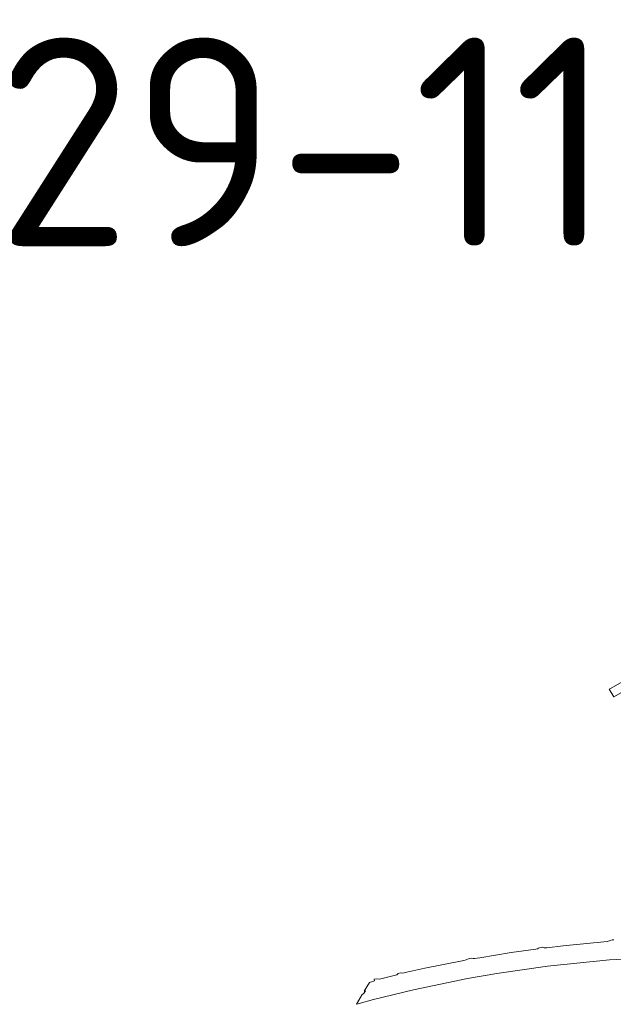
# Model space of a CAD drawing. Header units: metres. Extents: x 152391 to 157968, y 462336 to 467280.
# Tile 569 of 656: x 157149.55 to 157154.11, y 462626.04 to 462633.6. Entities that reach past the tile are written whole.
import ezdxf

# ---------------------------------------------------------------- set-up
doc = ezdxf.new("R2010")
doc.units = ezdxf.units.M
doc.header["$LTSCALE"] = 0.75
doc.linetypes.add('$0$BORDER', pattern=[44.45, 12.7, -6.35, 12.7, -6.35, 0, -6.35])
for name, color, linetype, lineweight in [('B-WE-VH-VERHARDING_ASFALT-GV', 251, 'Continuous', 18), ('B-WE-VH-VERHARDING_HALFVERHARDING-GV', 251, 'Continuous', 18), ('X-XX-AL-TEKENBLAD-T25', 2, 'Continuous', 25)]:
    doc.layers.add(name, color=color, linetype=linetype, lineweight=lineweight)
doc.styles.add('NLCS-ISO-M750-T25', font='NLCS-ISO.ttf', dxfattribs={"height": 1.875})

msp = doc.modelspace()

# ---------------------------------------------------------------- linework, layer by layer
at = {"layer": 'B-WE-VH-VERHARDING_ASFALT-GV'}
msp.add_lwpolyline([(157154.4515, 462628.6751), (157154.423, 462628.6588), (157154.3815, 462628.6349), (157154.2489, 462628.5593), (157154.2096, 462628.537), (157154.0895, 462628.4686), (157154.0761, 462628.461), (157154.1099, 462628.4005), (157154.3995, 462628.5658), (157154.4233, 462628.5811), (157154.645, 462628.7334), (157154.6221, 462628.7732), (157154.6013, 462628.7613)], close=True, dxfattribs=at)
at = {"layer": 'B-WE-VH-VERHARDING_HALFVERHARDING-GV'}
msp.add_lwpolyline([(157154.1101, 462626.5366), (157154.0996, 462626.5368), (157154.0862, 462626.5328), (157154.0607, 462626.5233), (157153.7214, 462626.4921), (157153.5961, 462626.4769), (157153.5759, 462626.4767), (157153.5666, 462626.4803), (157153.5567, 462626.4796), (157153.542, 462626.4755), (157153.5346, 462626.4722), (157153.5255, 462626.4678), (157153.5122, 462626.4663), (157153.3232, 462626.4389), (157153.0825, 462626.4001), (157153.0418, 462626.3949), (157153.0312, 462626.3941), (157153.0204, 462626.396), (157153.0006, 462626.3929), (157152.9779, 462626.3841), (157152.9614, 462626.3795), (157152.6623, 462626.3198), (157152.5244, 462626.2895), (157152.4927, 462626.2822), (157152.474, 462626.285), (157152.4582, 462626.279), (157152.4465, 462626.27), (157152.3141, 462626.2354), (157152.293, 462626.2386), (157152.2737, 462626.2365), (157152.2763, 462626.222), (157152.2372, 462626.211), (157152.2365, 462626.2099), (157152.1975, 462626.1443), (157152.2063, 462626.1468), (157152.1919, 462626.1226), (157152.1832, 462626.1202), (157152.1816, 462626.1175), (157152.1643, 462626.0883), (157152.1372, 462626.0427), (157152.1516, 462626.0466), (157152.1577, 462626.0483), (157152.2692, 462626.0801), (157152.5735, 462626.1548), (157152.9884, 462626.2419), (157153.213, 462626.2786), (157153.6013, 462626.336), (157154.0784, 462626.3841), (157154.7006, 462626.4147)], dxfattribs=at)

# ---------------------------------------------------------------- texts
at = {"layer": 'X-XX-AL-TEKENBLAD-T25', "color": 1, "linetype": '$0$BORDER', "style": 'NLCS-ISO-M750-T25'}
msp.add_text('tek. C t/m E loc. 29-117', height=1.6, dxfattribs=at).set_placement((157132.5269, 462631.8581))

doc.saveas('drawing.dxf')
